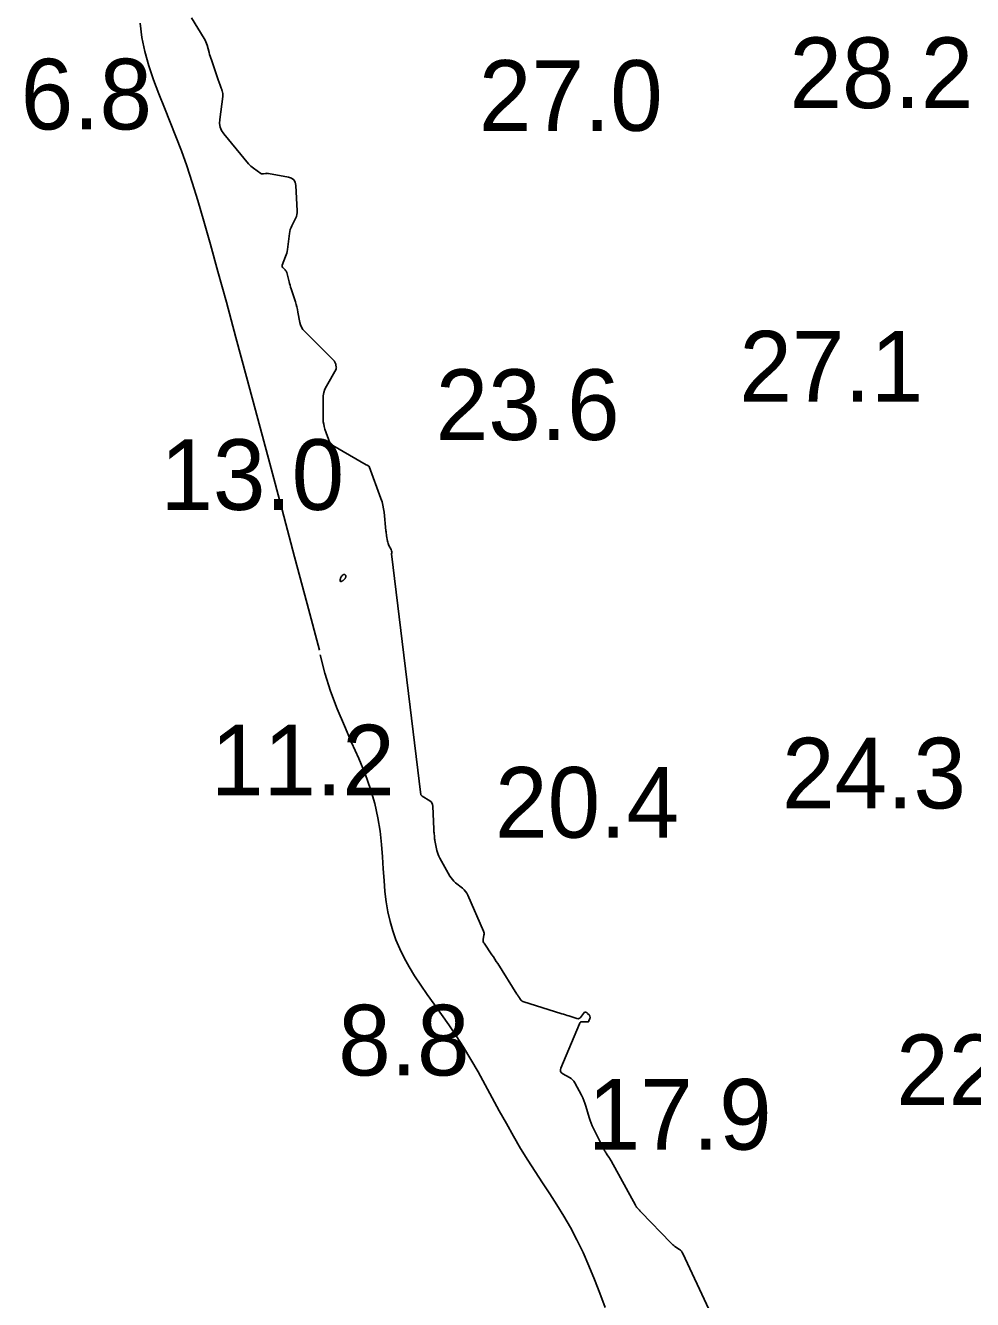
# Model space of a CAD drawing. Extents: x 3040093 to 3056816, y 408076 to 509144.
# Drawn here: x 3044391.9 to 3044458.9, y 435403.2 to 435493.4 of the extents above; entities that cross this region are included whole.
import ezdxf

# ---------------------------------------------------------------- set-up
doc = ezdxf.new("R2010")
doc.units = 0
for name, color, linetype in [('V-CHAN-CONT-EL12-1112', 7, 'Continuous'), ('V-CHAN-CONT-EL15', 7, 'Continuous'), ('V-TOPO-SOUN-0810', 7, 'Continuous')]:
    doc.layers.add(name, color=color, linetype=linetype)

msp = doc.modelspace()

# ---------------------------------------------------------------- linework, layer by layer
at = {"layer": 'V-CHAN-CONT-EL12-1112'}
for points in [[(3044412.686, 435449.181), (3044411.818, 435452.472), (3044410.936, 435455.807), (3044410.051, 435459.136), (3044409.18, 435462.403), (3044408.336, 435465.558), (3044407.532, 435468.546), (3044406.784, 435471.316), (3044406.106, 435473.814), (3044405.506, 435476.003), (3044404.977, 435477.907), (3044404.505, 435479.565), (3044404.077, 435481.018), (3044403.68, 435482.304), (3044403.301, 435483.463), (3044402.926, 435484.535), (3044402.542, 435485.558), (3044402.141, 435486.566), (3044401.733, 435487.568), (3044401.334, 435488.566), (3044400.959, 435489.563), (3044400.624, 435490.56), (3044400.344, 435491.56), (3044400.134, 435492.566), (3044400.009, 435493.58)], [(3044432.92, 435402.677), (3044432.544, 435403.673), (3044432.158, 435404.658), (3044431.76, 435405.623), (3044431.345, 435406.56), (3044430.911, 435407.46), (3044430.455, 435408.318), (3044429.98, 435409.14), (3044429.489, 435409.938), (3044428.987, 435410.721), (3044428.476, 435411.501), (3044427.961, 435412.287), (3044427.445, 435413.091), (3044426.932, 435413.923), (3044426.424, 435414.789), (3044425.921, 435415.683), (3044425.42, 435416.596), (3044424.92, 435417.517), (3044424.419, 435418.436), (3044423.915, 435419.343), (3044423.406, 435420.228), (3044422.891, 435421.082), (3044422.368, 435421.896), (3044421.843, 435422.672), (3044421.323, 435423.415), (3044420.814, 435424.129), (3044420.324, 435424.819), (3044419.859, 435425.487), (3044419.426, 435426.14), (3044419.032, 435426.78), (3044418.682, 435427.413), (3044418.375, 435428.044), (3044418.11, 435428.679), (3044417.884, 435429.323), (3044417.695, 435429.983), (3044417.541, 435430.664), (3044417.42, 435431.371), (3044417.329, 435432.111), (3044417.266, 435432.889), (3044417.215, 435433.704), (3044417.162, 435434.556), (3044417.091, 435435.446), (3044416.987, 435436.372), (3044416.833, 435437.333), (3044416.615, 435438.33), (3044416.316, 435439.362), (3044415.929, 435440.428), (3044415.472, 435441.529), (3044414.973, 435442.665), (3044414.456, 435443.835), (3044413.95, 435445.04), (3044413.48, 435446.28), (3044413.072, 435447.555), (3044412.754, 435448.865)]]:
    msp.add_lwpolyline(points, dxfattribs=at)
msp.add_lwpolyline([(3044414.322, 435454.097), (3044414.35, 435454.114), (3044414.376, 435454.132), (3044414.402, 435454.153), (3044414.427, 435454.174), (3044414.45, 435454.196), (3044414.471, 435454.219), (3044414.491, 435454.243), (3044414.508, 435454.266), (3044414.522, 435454.29), (3044414.535, 435454.314), (3044414.545, 435454.338), (3044414.553, 435454.361), (3044414.559, 435454.384), (3044414.562, 435454.406), (3044414.563, 435454.427), (3044414.563, 435454.447), (3044414.56, 435454.465), (3044414.555, 435454.483), (3044414.547, 435454.498), (3044414.537, 435454.512), (3044414.525, 435454.524), (3044414.51, 435454.534), (3044414.493, 435454.542), (3044414.473, 435454.547), (3044414.452, 435454.55), (3044414.428, 435454.548), (3044414.403, 435454.542), (3044414.376, 435454.531), (3044414.349, 435454.514), (3044414.321, 435454.491), (3044414.293, 435454.46), (3044414.265, 435454.422), (3044414.239, 435454.378), (3044414.214, 435454.33), (3044414.192, 435454.28), (3044414.173, 435454.231), (3044414.159, 435454.185), (3044414.15, 435454.143), (3044414.147, 435454.109), (3044414.15, 435454.083), (3044414.16, 435454.065), (3044414.175, 435454.054), (3044414.194, 435454.05), (3044414.216, 435454.052), (3044414.241, 435454.058), (3044414.267, 435454.068), (3044414.295, 435454.081)], close=True, dxfattribs=at)
at = {"layer": 'V-CHAN-CONT-EL15'}
for points in [[(3044419.873, 435438.948), (3044417.785, 435456.003), (3044417.805, 435456.081), (3044417.808, 435456.157), (3044417.794, 435456.232), (3044417.765, 435456.307), (3044417.613, 435456.601), (3044417.578, 435456.676), (3044417.55, 435456.752), (3044417.527, 435456.831), (3044417.511, 435456.912), (3044417.45, 435457.288), (3044417.436, 435457.378), (3044417.424, 435457.468), (3044417.412, 435457.558), (3044417.402, 435457.649), (3044417.267, 435458.956), (3044417.233, 435459.203), (3044417.185, 435459.446), (3044417.122, 435459.685), (3044417.044, 435459.921), (3044416.216, 435462.188), (3044416.212, 435462.196), (3044416.2, 435462.213), (3044416.198, 435462.216), (3044416.195, 435462.218), (3044416.192, 435462.22), (3044416.189, 435462.222), (3044416.077, 435462.276), (3044416.057, 435462.285), (3044416.037, 435462.295), (3044416.018, 435462.306), (3044415.999, 435462.317), (3044413.633, 435463.671), (3044413.612, 435463.684), (3044413.591, 435463.697), (3044413.571, 435463.712), (3044413.552, 435463.727), (3044413.475, 435463.79), (3044413.457, 435463.807), (3044413.442, 435463.825), (3044413.429, 435463.846), (3044413.42, 435463.868), (3044413.082, 435464.841), (3044413.03, 435465.012), (3044412.993, 435465.185), (3044412.969, 435465.362), (3044412.961, 435465.54), (3044412.947, 435466.958), (3044412.96, 435467.198), (3044413.003, 435467.431), (3044413.077, 435467.655), (3044413.182, 435467.872), (3044413.867, 435469.091), (3044413.881, 435469.121), (3044413.889, 435469.152), (3044413.892, 435469.184), (3044413.889, 435469.217), (3044413.859, 435469.39), (3044413.856, 435469.403), (3044413.853, 435469.416), (3044413.849, 435469.429), (3044413.845, 435469.441), (3044413.825, 435469.491), (3044413.82, 435469.503), (3044413.815, 435469.515), (3044413.809, 435469.527), (3044413.804, 435469.539), (3044413.765, 435469.626), (3044413.756, 435469.644), (3044413.746, 435469.661), (3044413.733, 435469.677), (3044413.72, 435469.692), (3044411.64, 435471.759), (3044411.52, 435471.897), (3044411.425, 435472.048), (3044411.354, 435472.213), (3044411.309, 435472.39), (3044411.175, 435473.125), (3044411.138, 435473.308), (3044411.096, 435473.489), (3044411.048, 435473.669), (3044410.993, 435473.847), (3044410.697, 435474.765), (3044410.657, 435474.89), (3044410.619, 435475.015), (3044410.583, 435475.141), (3044410.548, 435475.268), (3044410.375, 435475.917), (3044410.356, 435475.97), (3044410.332, 435476.02), (3044410.301, 435476.065), (3044410.263, 435476.107), (3044410.098, 435476.266), (3044410.065, 435476.307), (3044410.048, 435476.352), (3044410.046, 435476.4), (3044410.059, 435476.451), (3044410.303, 435477.054), (3044410.347, 435477.173), (3044410.383, 435477.294), (3044410.411, 435477.417), (3044410.43, 435477.543), (3044410.573, 435478.69), (3044410.597, 435478.832), (3044410.633, 435478.97), (3044410.681, 435479.105), (3044410.741, 435479.236), (3044411.006, 435479.752), (3044411.062, 435479.883), (3044411.101, 435480.018), (3044411.121, 435480.156), (3044411.122, 435480.299), (3044411.024, 435482.076), (3044410.981, 435482.305), (3044410.878, 435482.481), (3044410.716, 435482.605), (3044410.494, 435482.677), (3044409.079, 435482.935), (3044409.033, 435482.941), (3044408.988, 435482.943), (3044408.942, 435482.941), (3044408.897, 435482.935), (3044408.715, 435482.902), (3044408.671, 435482.898), (3044408.628, 435482.903), (3044408.588, 435482.917), (3044408.549, 435482.939), (3044408.032, 435483.298), (3044407.935, 435483.37), (3044407.845, 435483.447), (3044407.76, 435483.531), (3044407.68, 435483.62), (3044405.925, 435485.736), (3044405.768, 435485.967), (3044405.667, 435486.215), (3044405.622, 435486.478), (3044405.633, 435486.758), (3044405.853, 435488.383), (3044405.857, 435488.433), (3044405.858, 435488.483), (3044405.854, 435488.533), (3044405.847, 435488.583), (3044405.807, 435488.782), (3044405.796, 435488.832), (3044405.783, 435488.88), (3044405.767, 435488.928), (3044405.749, 435488.976), (3044405.635, 435489.248), (3044405.61, 435489.309), (3044405.586, 435489.37), (3044405.563, 435489.432), (3044405.542, 435489.495), (3044405.045, 435490.97), (3044405.002, 435491.098), (3044404.962, 435491.226), (3044404.923, 435491.355), (3044404.887, 435491.485), (3044404.743, 435492.005), (3044404.703, 435492.133), (3044404.654, 435492.257), (3044404.596, 435492.378), (3044404.53, 435492.494), (3044403.639, 435493.945)], [(3044440.239, 435402.559), (3044438.405, 435406.488), (3044438.359, 435406.571), (3044438.304, 435406.647), (3044438.24, 435406.714), (3044438.166, 435406.774), (3044437.85, 435406.996), (3044437.773, 435407.054), (3044437.698, 435407.114), (3044437.627, 435407.179), (3044437.558, 435407.246), (3044435.464, 435409.41), (3044435.431, 435409.445), (3044435.399, 435409.48), (3044435.366, 435409.515), (3044435.335, 435409.551), (3044435.157, 435409.753), (3044435.151, 435409.76), (3044435.146, 435409.766), (3044435.141, 435409.773), (3044435.136, 435409.779), (3044435.117, 435409.806), (3044435.112, 435409.813), (3044435.107, 435409.82), (3044435.103, 435409.827), (3044435.099, 435409.834), (3044435.072, 435409.879), (3044435.061, 435409.899), (3044435.05, 435409.92), (3044433.331, 435413.055), (3044433.298, 435413.113), (3044433.264, 435413.171), (3044433.228, 435413.228), (3044433.19, 435413.284), (3044433.036, 435413.506), (3044432.999, 435413.562), (3044432.964, 435413.619), (3044432.93, 435413.678), (3044432.899, 435413.737), (3044432.089, 435415.332), (3044431.998, 435415.521), (3044431.917, 435415.714), (3044431.845, 435415.911), (3044431.782, 435416.111), (3044431.548, 435416.918), (3044431.484, 435417.118), (3044431.41, 435417.314), (3044431.327, 435417.505), (3044431.233, 435417.693), (3044430.768, 435418.563), (3044430.696, 435418.678), (3044430.611, 435418.78), (3044430.511, 435418.868), (3044430.398, 435418.942), (3044429.917, 435419.213), (3044429.818, 435419.288), (3044429.763, 435419.378), (3044429.751, 435419.483), (3044429.782, 435419.603), (3044431.086, 435422.75), (3044431.12, 435422.809), (3044431.165, 435422.852), (3044431.222, 435422.877), (3044431.291, 435422.885), (3044431.66, 435422.88), (3044431.695, 435422.884), (3044431.724, 435422.896), (3044431.747, 435422.918), (3044431.765, 435422.948), (3044431.837, 435423.116), (3044431.844, 435423.136), (3044431.848, 435423.155), (3044431.848, 435423.175), (3044431.846, 435423.195), (3044431.831, 435423.277), (3044431.826, 435423.297), (3044431.819, 435423.315), (3044431.809, 435423.332), (3044431.796, 435423.348), (3044431.674, 435423.484), (3044431.658, 435423.5), (3044431.64, 435423.514), (3044431.621, 435423.527), (3044431.601, 435423.537), (3044431.518, 435423.576), (3044431.498, 435423.582), (3044431.48, 435423.581), (3044431.463, 435423.574), (3044431.448, 435423.559), (3044431.176, 435423.201), (3044431.122, 435423.147), (3044431.061, 435423.115), (3044430.993, 435423.106), (3044430.918, 435423.119), (3044430.34, 435423.301), (3044430.218, 435423.339), (3044430.095, 435423.378), (3044429.973, 435423.417), (3044429.85, 435423.455), (3044427.084, 435424.337), (3044427.033, 435424.358), (3044426.988, 435424.386), (3044426.949, 435424.422), (3044426.916, 435424.465), (3044426.793, 435424.653), (3044426.763, 435424.7), (3044426.733, 435424.747), (3044426.702, 435424.795), (3044426.673, 435424.842), (3044425.309, 435427.009), (3044425.208, 435427.168), (3044425.105, 435427.326), (3044425.002, 435427.483), (3044424.896, 435427.639), (3044424.347, 435428.447), (3044424.311, 435428.512), (3044424.289, 435428.579), (3044424.281, 435428.65), (3044424.287, 435428.724), (3044424.336, 435429.024), (3044424.343, 435429.099), (3044424.34, 435429.172), (3044424.325, 435429.244), (3044424.3, 435429.314), (3044423.188, 435431.853), (3044423.117, 435431.991), (3044423.032, 435432.119), (3044422.931, 435432.234), (3044422.816, 435432.339), (3044422.325, 435432.734), (3044422.208, 435432.837), (3044422.102, 435432.951), (3044422.008, 435433.074), (3044421.925, 435433.206), (3044421.21, 435434.48), (3044421.145, 435434.606), (3044421.09, 435434.736), (3044421.046, 435434.87), (3044421.012, 435435.008), (3044420.867, 435435.712), (3044420.854, 435435.779), (3044420.843, 435435.847), (3044420.834, 435435.914), (3044420.828, 435435.983), (3044420.805, 435436.256), (3044420.8, 435436.324), (3044420.795, 435436.392), (3044420.792, 435436.461), (3044420.788, 435436.529), (3044420.719, 435438.16), (3044420.701, 435438.276), (3044420.659, 435438.376), (3044420.592, 435438.463), (3044420.5, 435438.535), (3044419.968, 435438.867), (3044419.924, 435438.898), (3044419.886, 435438.933), (3044419.873, 435438.948)]]:
    msp.add_lwpolyline(points, dxfattribs=at)

# ---------------------------------------------------------------- texts
at = {"layer": 'V-TOPO-SOUN-0810'}
for s, p in [('28.2 ', (3044445.953, 435487.56)), ('6.8', (3044391.552, 435486.05)), ('27.0 ', (3044423.973, 435485.95)), ('27.1 ', (3044442.413, 435466.79)), ('23.6 ', (3044420.923, 435464.07)), ('13.0 ', (3044401.433, 435459.12)), ('11.2 ', (3044405.013, 435438.91)), ('24.3 ', (3044445.433, 435437.99)), ('20.4 ', (3044425.123, 435435.92)), ('8.8', (3044414.022, 435419.09)), ('22.1 ', (3044453.503, 435416.99)), ('17.9 ', (3044431.683, 435413.84))]:
    msp.add_text(s, height=5, dxfattribs=at).set_placement(p)

doc.saveas('drawing.dxf')
